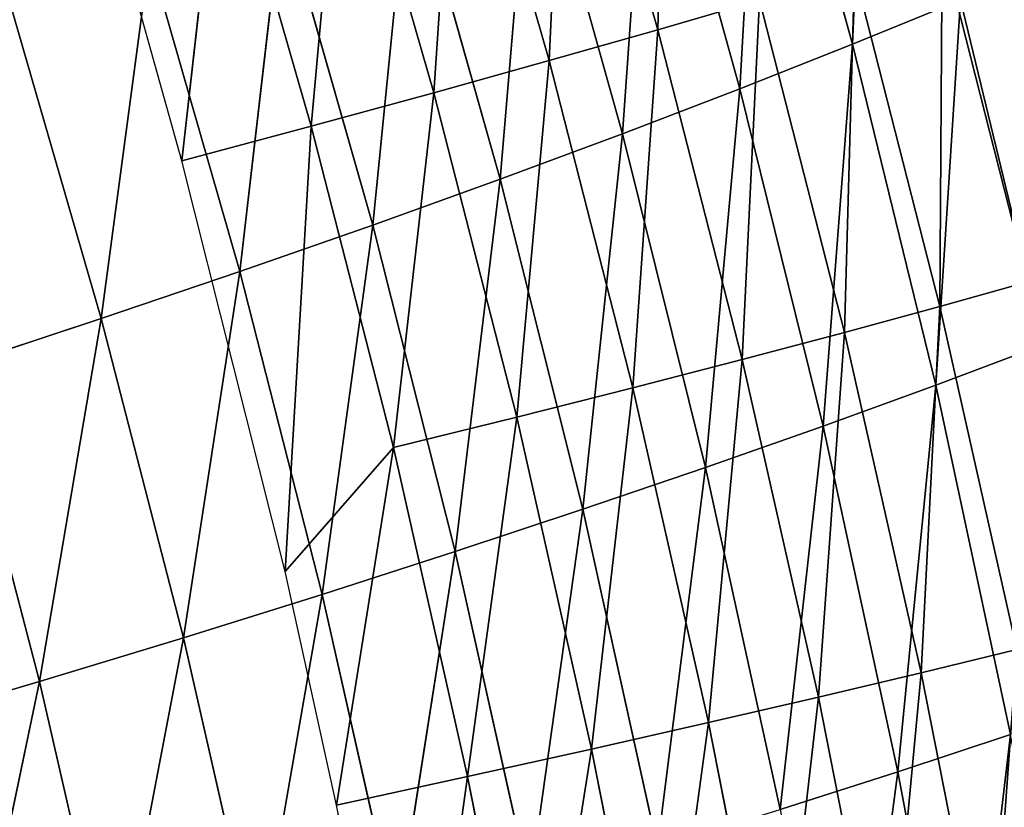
# Model space of a CAD drawing. Extents: x 0 to 500, y 0 to 390.
# Tile 864 of 1056: x 470 to 486, y 247 to 259. Entities that reach past the tile are written whole.
import ezdxf

# ---------------------------------------------------------------- set-up
doc = ezdxf.new("R2010")
doc.units = 0
doc.header["$LTSCALE"] = 25.4
doc.layers.get('0').update_dxf_attribs({"linetype": 'CONTINUOUS'})

# ---------------------------------------------------------------- blocks, each defined once
blk = doc.blocks.new('ATLANTA505_-_S_STL')
at = {"color": 0}
for p, q in [((483.319, 107.736, 130.894), (483.579, 111.769, 124.879)), ((483.319, 107.736, 130.894), (483.579, 111.769, 124.879)), ((485.03, 111.76, 130.196), (483.319, 107.736, 130.894)), ((485.03, 111.76, 130.196), (483.319, 107.736, 130.894)), ((484.637, 107.726, 136.292), (485.03, 111.76, 130.196)), ((484.637, 107.726, 136.292), (485.03, 111.76, 130.196)), ((484.637, 107.726, 136.292), (486.35, 111.752, 135.648)), ((484.637, 107.726, 136.292), (486.35, 111.752, 135.648)), ((486.35, 111.752, 135.648), (485.03, 111.76, 130.196)), ((486.35, 111.752, 135.648), (485.03, 111.76, 130.196)), ((481.535, 103.798, 131.599), (481.87, 107.748, 125.63)), ((481.535, 103.798, 131.599), (481.87, 107.748, 125.63)), ((483.319, 107.736, 130.894), (481.535, 103.798, 131.599)), ((483.319, 107.736, 130.894), (481.535, 103.798, 131.599)), ((483.319, 107.736, 130.894), (481.87, 107.748, 125.63)), ((483.319, 107.736, 130.894), (481.87, 107.748, 125.63)), ((482.851, 103.786, 136.941), (483.319, 107.736, 130.894)), ((482.851, 103.786, 136.941), (483.319, 107.736, 130.894)), ((482.851, 103.786, 136.941), (484.637, 107.726, 136.292)), ((482.851, 103.786, 136.941), (484.637, 107.726, 136.292)), ((484.637, 107.726, 136.292), (483.319, 107.736, 130.894)), ((484.637, 107.726, 136.292), (483.319, 107.736, 130.894)), ((484.036, 103.777, 142.415), (484.637, 107.726, 136.292)), ((484.036, 103.777, 142.415), (484.637, 107.726, 136.292)), ((485.823, 107.717, 141.824), (484.036, 103.777, 142.415)), ((485.823, 107.717, 141.824), (484.036, 103.777, 142.415)), ((485.823, 107.717, 141.824), (484.637, 107.726, 136.292)), ((485.823, 107.717, 141.824), (484.637, 107.726, 136.292)), ((485.09, 103.769, 148.021), (485.823, 107.717, 141.824)), ((485.09, 103.769, 148.021), (485.823, 107.717, 141.824)), ((479.676, 99.948, 132.31), (480.089, 103.811, 126.387)), ((479.676, 99.948, 132.31), (480.089, 103.811, 126.387)), ((481.535, 103.798, 131.599), (479.676, 99.948, 132.31)), ((481.535, 103.798, 131.599), (479.676, 99.948, 132.31)), ((481.535, 103.798, 131.599), (480.089, 103.811, 126.387)), ((481.535, 103.798, 131.599), (480.089, 103.811, 126.387)), ((480.989, 99.936, 137.597), (481.535, 103.798, 131.599)), ((480.989, 99.936, 137.597), (481.535, 103.798, 131.599)), ((480.989, 99.936, 137.597), (482.851, 103.786, 136.941)), ((480.989, 99.936, 137.597), (482.851, 103.786, 136.941)), ((482.851, 103.786, 136.941), (481.535, 103.798, 131.599)), ((482.851, 103.786, 136.941), (481.535, 103.798, 131.599)), ((482.172, 99.927, 143.013), (482.851, 103.786, 136.941)), ((482.172, 99.927, 143.013), (482.851, 103.786, 136.941)), ((484.036, 103.777, 142.415), (482.172, 99.927, 143.013)), ((484.036, 103.777, 142.415), (482.172, 99.927, 143.013)), ((484.036, 103.777, 142.415), (482.851, 103.786, 136.941)), ((484.036, 103.777, 142.415), (482.851, 103.786, 136.941)), ((483.225, 99.921, 148.557), (484.036, 103.777, 142.415)), ((483.225, 99.921, 148.557), (484.036, 103.777, 142.415)), ((485.09, 103.769, 148.021), (484.036, 103.777, 142.415)), ((485.09, 103.769, 148.021), (484.036, 103.777, 142.415)), ((477.737, 96.19, 133.03), (478.233, 99.962, 127.153)), ((477.737, 96.19, 133.03), (478.233, 99.962, 127.153)), ((479.676, 99.948, 132.31), (477.737, 96.19, 133.03)), ((479.676, 99.948, 132.31), (477.737, 96.19, 133.03)), ((479.676, 99.948, 132.31), (478.233, 99.962, 127.153)), ((479.676, 99.948, 132.31), (478.233, 99.962, 127.153)), ((479.048, 96.179, 138.259), (479.676, 99.948, 132.31)), ((479.048, 96.179, 138.259), (479.676, 99.948, 132.31)), ((479.048, 96.179, 138.259), (480.989, 99.936, 137.597)), ((479.048, 96.179, 138.259), (480.989, 99.936, 137.597)), ((480.989, 99.936, 137.597), (479.676, 99.948, 132.31)), ((480.989, 99.936, 137.597), (479.676, 99.948, 132.31)), ((480.23, 96.172, 143.616), (480.989, 99.936, 137.597)), ((480.23, 96.172, 143.616), (480.989, 99.936, 137.597)), ((482.172, 99.927, 143.013), (480.989, 99.936, 137.597)), ((482.172, 99.927, 143.013), (480.989, 99.936, 137.597)), ((475.717, 92.529, 133.757), (476.298, 96.204, 127.927)), ((475.717, 92.529, 133.757), (476.298, 96.204, 127.927)), ((477.737, 96.19, 133.03), (475.717, 92.529, 133.757)), ((477.737, 96.19, 133.03), (475.717, 92.529, 133.757)), ((477.737, 96.19, 133.03), (476.298, 96.204, 127.927)), ((477.737, 96.19, 133.03), (476.298, 96.204, 127.927)), ((477.025, 92.52, 138.929), (477.737, 96.19, 133.03)), ((477.025, 92.52, 138.929), (477.737, 96.19, 133.03)), ((477.025, 92.52, 138.929), (479.048, 96.179, 138.259)), ((477.025, 92.52, 138.929), (479.048, 96.179, 138.259)), ((479.048, 96.179, 138.259), (477.737, 96.19, 133.03)), ((479.048, 96.179, 138.259), (477.737, 96.19, 133.03)), ((478.206, 92.515, 144.225), (479.048, 96.179, 138.259)), ((478.206, 92.515, 144.225), (479.048, 96.179, 138.259)), ((480.23, 96.172, 143.616), (479.048, 96.179, 138.259)), ((480.23, 96.172, 143.616), (479.048, 96.179, 138.259)), ((473.612, 88.968, 134.493), (474.281, 92.542, 128.71)), ((473.612, 88.968, 134.493), (474.281, 92.542, 128.71)), ((475.717, 92.529, 133.757), (473.612, 88.968, 134.493)), ((475.717, 92.529, 133.757), (473.612, 88.968, 134.493)), ((475.717, 92.529, 133.757), (474.281, 92.542, 128.71)), ((475.717, 92.529, 133.757), (474.281, 92.542, 128.71)), ((474.918, 88.962, 139.606), (475.717, 92.529, 133.757)), ((474.918, 88.962, 139.606), (475.717, 92.529, 133.757)), ((474.918, 88.962, 139.606), (477.025, 92.52, 138.929)), ((474.918, 88.962, 139.606), (477.025, 92.52, 138.929)), ((477.025, 92.52, 138.929), (475.717, 92.529, 133.757)), ((477.025, 92.52, 138.929), (475.717, 92.529, 133.757)), ((476.097, 88.96, 144.842), (477.025, 92.52, 138.929)), ((476.097, 88.96, 144.842), (477.025, 92.52, 138.929)), ((478.206, 92.515, 144.225), (477.025, 92.52, 138.929)), ((478.206, 92.515, 144.225), (477.025, 92.52, 138.929)), ((471.418, 85.51, 135.238), (472.18, 88.979, 129.503)), ((471.418, 85.51, 135.238), (472.18, 88.979, 129.503)), ((473.612, 88.968, 134.493), (471.418, 85.51, 135.238)), ((473.612, 88.968, 134.493), (471.418, 85.51, 135.238)), ((473.612, 88.968, 134.493), (472.18, 88.979, 129.503)), ((473.612, 88.968, 134.493), (472.18, 88.979, 129.503)), ((472.722, 85.508, 140.292), (473.612, 88.968, 134.493)), ((472.722, 85.508, 140.292), (473.612, 88.968, 134.493)), ((472.722, 85.508, 140.292), (474.918, 88.962, 139.606)), ((472.722, 85.508, 140.292), (474.918, 88.962, 139.606)), ((474.918, 88.962, 139.606), (473.612, 88.968, 134.493)), ((474.918, 88.962, 139.606), (473.612, 88.968, 134.493)), ((473.899, 85.511, 145.465), (474.918, 88.962, 139.606)), ((473.899, 85.511, 145.465), (474.918, 88.962, 139.606)), ((476.097, 88.96, 144.842), (474.918, 88.962, 139.606)), ((476.097, 88.96, 144.842), (474.918, 88.962, 139.606)), ((471.418, 85.51, 135.238), (469.135, 82.161, 135.993)), ((471.418, 85.51, 135.238), (469.135, 82.161, 135.993)), ((471.418, 85.51, 135.238), (469.99, 85.518, 130.306)), ((471.418, 85.51, 135.238), (469.99, 85.518, 130.306)), ((470.436, 82.163, 140.986), (471.418, 85.51, 135.238)), ((470.436, 82.163, 140.986), (471.418, 85.51, 135.238)), ((470.436, 82.163, 140.986), (472.722, 85.508, 140.292)), ((470.436, 82.163, 140.986), (472.722, 85.508, 140.292)), ((472.722, 85.508, 140.292), (471.418, 85.51, 135.238)), ((472.722, 85.508, 140.292), (471.418, 85.51, 135.238)), ((471.613, 82.171, 146.096), (472.722, 85.508, 140.292)), ((471.613, 82.171, 146.096), (472.722, 85.508, 140.292)), ((473.899, 85.511, 145.465), (472.722, 85.508, 140.292)), ((473.899, 85.511, 145.465), (472.722, 85.508, 140.292)), ((468.059, 78.929, 141.689), (470.436, 82.163, 140.986)), ((468.059, 78.929, 141.689), (470.436, 82.163, 140.986)), ((470.436, 82.163, 140.986), (469.135, 82.161, 135.993)), ((470.436, 82.163, 140.986), (469.135, 82.161, 135.993)), ((469.235, 78.944, 146.735), (470.436, 82.163, 140.986)), ((469.235, 78.944, 146.735), (470.436, 82.163, 140.986)), ((471.613, 82.171, 146.096), (470.436, 82.163, 140.986)), ((471.613, 82.171, 146.096), (470.436, 82.163, 140.986)), ((486.097, 50.916, 134.656), (484.701, 43.549, 135.048)), ((486.097, 50.916, 134.656), (484.701, 43.549, 135.048)), ((486.097, 50.916, 134.656), (484.737, 50.911, 129.318)), ((486.097, 50.916, 134.656), (484.737, 50.911, 129.318)), ((484.701, 43.549, 135.048), (483.192, 36.21, 135.458)), ((484.701, 43.549, 135.048), (483.192, 36.21, 135.458)), ((483.348, 43.544, 129.746), (484.701, 43.549, 135.048)), ((483.348, 43.544, 129.746), (484.701, 43.549, 135.048)), ((485.923, 43.555, 140.477), (484.407, 36.215, 140.848)), ((485.923, 43.555, 140.477), (484.407, 36.215, 140.848)), ((484.701, 43.549, 135.048), (485.923, 43.555, 140.477)), ((484.701, 43.549, 135.048), (485.923, 43.555, 140.477)), ((481.847, 36.204, 130.195), (480.236, 28.895, 130.664)), ((481.847, 36.204, 130.195), (480.236, 28.895, 130.664)), ((483.192, 36.21, 135.458), (481.572, 28.9, 135.886)), ((483.192, 36.21, 135.458), (481.572, 28.9, 135.886)), ((483.192, 36.21, 135.458), (481.847, 36.204, 130.195)), ((483.192, 36.21, 135.458), (481.847, 36.204, 130.195)), ((484.407, 36.215, 140.848), (482.778, 28.905, 141.235)), ((484.407, 36.215, 140.848), (482.778, 28.905, 141.235)), ((484.407, 36.215, 140.848), (483.192, 36.21, 135.458)), ((484.407, 36.215, 140.848), (483.192, 36.21, 135.458)), ((485.492, 36.222, 146.365), (484.407, 36.215, 140.848)), ((485.492, 36.222, 146.365), (484.407, 36.215, 140.848)), ((480.236, 28.895, 130.664), (478.514, 21.618, 131.153)), ((480.236, 28.895, 130.664), (478.514, 21.618, 131.153)), ((478.771, 28.89, 125.569), (480.236, 28.895, 130.664)), ((478.771, 28.89, 125.569), (480.236, 28.895, 130.664)), ((481.572, 28.9, 135.886), (479.84, 21.622, 136.333)), ((481.572, 28.9, 135.886), (479.84, 21.622, 136.333)), ((480.236, 28.895, 130.664), (481.572, 28.9, 135.886)), ((480.236, 28.895, 130.664), (481.572, 28.9, 135.886)), ((482.778, 28.905, 141.235), (481.038, 21.627, 141.638)), ((482.778, 28.905, 141.235), (481.038, 21.627, 141.638)), ((481.572, 28.9, 135.886), (482.778, 28.905, 141.235)), ((481.572, 28.9, 135.886), (482.778, 28.905, 141.235)), ((482.778, 28.905, 141.235), (483.856, 28.911, 146.711)), ((482.778, 28.905, 141.235), (483.856, 28.911, 146.711)), ((478.514, 21.618, 131.153), (476.683, 14.377, 131.662)), ((478.514, 21.618, 131.153), (476.683, 14.377, 131.662)), ((478.514, 21.618, 131.153), (477.06, 21.614, 126.1)), ((478.514, 21.618, 131.153), (477.06, 21.614, 126.1)), ((479.84, 21.622, 136.333), (477.998, 14.38, 136.797)), ((479.84, 21.622, 136.333), (477.998, 14.38, 136.797)), ((479.84, 21.622, 136.333), (478.514, 21.618, 131.153)), ((479.84, 21.622, 136.333), (478.514, 21.618, 131.153)), ((481.038, 21.627, 141.638), (479.185, 14.384, 142.058)), ((481.038, 21.627, 141.638), (479.185, 14.384, 142.058)), ((481.038, 21.627, 141.638), (479.84, 21.622, 136.333)), ((481.038, 21.627, 141.638), (479.84, 21.622, 136.333)), ((482.107, 21.632, 147.07), (481.038, 21.627, 141.638)), ((482.107, 21.632, 147.07), (481.038, 21.627, 141.638)), ((476.683, 14.377, 131.662), (474.743, 7.173, 132.191)), ((476.683, 14.377, 131.662), (474.743, 7.173, 132.191)), ((475.242, 14.373, 126.653), (476.683, 14.377, 131.662)), ((475.242, 14.373, 126.653), (476.683, 14.377, 131.662)), ((477.998, 14.38, 136.797), (476.045, 7.175, 137.279)), ((477.998, 14.38, 136.797), (476.045, 7.175, 137.279)), ((476.683, 14.377, 131.662), (477.998, 14.38, 136.797)), ((476.683, 14.377, 131.662), (477.998, 14.38, 136.797)), ((479.185, 14.384, 142.058), (477.221, 7.177, 142.493)), ((479.185, 14.384, 142.058), (477.221, 7.177, 142.493)), ((477.998, 14.38, 136.797), (479.185, 14.384, 142.058)), ((477.998, 14.38, 136.797), (479.185, 14.384, 142.058)), ((479.185, 14.384, 142.058), (480.245, 14.387, 147.444)), ((479.185, 14.384, 142.058), (480.245, 14.387, 147.444)), ((475.146, 0.01, 142.944), (477.221, 7.177, 142.493)), ((475.146, 0.01, 142.944), (477.221, 7.177, 142.493)), ((476.045, 7.175, 137.279), (477.221, 7.177, 142.493)), ((476.045, 7.175, 137.279), (477.221, 7.177, 142.493)), ((476.32, 0.01, 148.989), (477.221, 7.177, 142.493)), ((476.32, 0.01, 148.989), (477.221, 7.177, 142.493)), ((477.221, 7.177, 142.493), (478.27, 7.179, 147.832)), ((477.221, 7.177, 142.493), (478.27, 7.179, 147.832)), ((472.695, 0.01, 132.739), (474.743, 7.173, 132.191)), ((472.695, 0.01, 132.739), (474.743, 7.173, 132.191)), ((472.695, 0.01, 132.739), (473.315, 7.171, 127.228)), ((472.695, 0.01, 132.739), (473.315, 7.171, 127.228)), ((473.315, 7.171, 127.228), (474.743, 7.173, 132.191)), ((473.315, 7.171, 127.228), (474.743, 7.173, 132.191)), ((474.328, 0.01, 139.244), (476.045, 7.175, 137.279)), ((474.328, 0.01, 139.244), (476.045, 7.175, 137.279)), ((474.328, 0.01, 139.244), (474.743, 7.173, 132.191)), ((474.328, 0.01, 139.244), (474.743, 7.173, 132.191)), ((474.743, 7.173, 132.191), (476.045, 7.175, 137.279)), ((474.743, 7.173, 132.191), (476.045, 7.175, 137.279)), ((475.146, 0.01, 142.944), (476.045, 7.175, 137.279)), ((475.146, 0.01, 142.944), (476.045, 7.175, 137.279)), ((472.695, 0.01, 132.739), (471.958, 0.01, 130.108)), ((474.328, 0.01, 139.244), (472.695, 0.01, 132.739)), ((475.146, 0.01, 142.944), (474.328, 0.01, 139.244)), ((476.32, 0.01, 148.989), (475.146, 0.01, 142.944))]:
    blk.add_line(p, q, dxfattribs=at)
mesh = blk.add_polyface(dxfattribs=at)
corners = [(486.672, 115.864, 129.504), (485.03, 111.76, 130.196), (486.35, 111.752, 135.648)]
mesh.append_faces([[corners[k] for k in face] for face in [(0, 1, 2)]], dxfattribs={"color": 0})
mesh = blk.add_polyface(dxfattribs=at)
corners = [(483.579, 111.769, 124.879), (481.87, 107.748, 125.63), (483.319, 107.736, 130.894)]
mesh.append_faces([[corners[k] for k in face] for face in [(0, 1, 2)]], dxfattribs={"color": 0})
mesh = blk.add_polyface(dxfattribs=at)
corners = [(483.579, 111.769, 124.879), (483.319, 107.736, 130.894), (485.03, 111.76, 130.196)]
mesh.append_faces([[corners[k] for k in face] for face in [(0, 1, 2)]], dxfattribs={"color": 0})
mesh = blk.add_polyface(dxfattribs=at)
corners = [(485.03, 111.76, 130.196), (483.319, 107.736, 130.894), (484.637, 107.726, 136.292)]
mesh.append_faces([[corners[k] for k in face] for face in [(0, 1, 2)]], dxfattribs={"color": 0})
mesh = blk.add_polyface(dxfattribs=at)
corners = [(485.03, 111.76, 130.196), (484.637, 107.726, 136.292), (486.35, 111.752, 135.648)]
mesh.append_faces([[corners[k] for k in face] for face in [(0, 1, 2)]], dxfattribs={"color": 0})
mesh = blk.add_polyface(dxfattribs=at)
corners = [(486.35, 111.752, 135.648), (484.637, 107.726, 136.292), (485.823, 107.717, 141.824)]
mesh.append_faces([[corners[k] for k in face] for face in [(0, 1, 2)]], dxfattribs={"color": 0})
mesh = blk.add_polyface(dxfattribs=at)
corners = [(481.87, 107.748, 125.63), (480.089, 103.811, 126.387), (481.535, 103.798, 131.599)]
mesh.append_faces([[corners[k] for k in face] for face in [(0, 1, 2)]], dxfattribs={"color": 0})
mesh = blk.add_polyface(dxfattribs=at)
corners = [(481.87, 107.748, 125.63), (481.535, 103.798, 131.599), (483.319, 107.736, 130.894)]
mesh.append_faces([[corners[k] for k in face] for face in [(0, 1, 2)]], dxfattribs={"color": 0})
mesh = blk.add_polyface(dxfattribs=at)
corners = [(483.319, 107.736, 130.894), (481.535, 103.798, 131.599), (482.851, 103.786, 136.941)]
mesh.append_faces([[corners[k] for k in face] for face in [(0, 1, 2)]], dxfattribs={"color": 0})
mesh = blk.add_polyface(dxfattribs=at)
corners = [(483.319, 107.736, 130.894), (482.851, 103.786, 136.941), (484.637, 107.726, 136.292)]
mesh.append_faces([[corners[k] for k in face] for face in [(0, 1, 2)]], dxfattribs={"color": 0})
mesh = blk.add_polyface(dxfattribs=at)
corners = [(484.637, 107.726, 136.292), (482.851, 103.786, 136.941), (484.036, 103.777, 142.415)]
mesh.append_faces([[corners[k] for k in face] for face in [(0, 1, 2)]], dxfattribs={"color": 0})
mesh = blk.add_polyface(dxfattribs=at)
corners = [(484.637, 107.726, 136.292), (484.036, 103.777, 142.415), (485.823, 107.717, 141.824)]
mesh.append_faces([[corners[k] for k in face] for face in [(0, 1, 2)]], dxfattribs={"color": 0})
mesh = blk.add_polyface(dxfattribs=at)
corners = [(485.823, 107.717, 141.824), (484.036, 103.777, 142.415), (485.09, 103.769, 148.021)]
mesh.append_faces([[corners[k] for k in face] for face in [(0, 1, 2)]], dxfattribs={"color": 0})
mesh = blk.add_polyface(dxfattribs=at)
corners = [(485.823, 107.717, 141.824), (485.09, 103.769, 148.021), (486.878, 107.71, 147.489)]
mesh.append_faces([[corners[k] for k in face] for face in [(0, 1, 2)]], dxfattribs={"color": 0})
mesh = blk.add_polyface(dxfattribs=at)
corners = [(480.089, 103.811, 126.387), (478.233, 99.962, 127.153), (479.676, 99.948, 132.31)]
mesh.append_faces([[corners[k] for k in face] for face in [(0, 1, 2)]], dxfattribs={"color": 0})
mesh = blk.add_polyface(dxfattribs=at)
corners = [(480.089, 103.811, 126.387), (479.676, 99.948, 132.31), (481.535, 103.798, 131.599)]
mesh.append_faces([[corners[k] for k in face] for face in [(0, 1, 2)]], dxfattribs={"color": 0})
mesh = blk.add_polyface(dxfattribs=at)
corners = [(481.535, 103.798, 131.599), (479.676, 99.948, 132.31), (480.989, 99.936, 137.597)]
mesh.append_faces([[corners[k] for k in face] for face in [(0, 1, 2)]], dxfattribs={"color": 0})
mesh = blk.add_polyface(dxfattribs=at)
corners = [(481.535, 103.798, 131.599), (480.989, 99.936, 137.597), (482.851, 103.786, 136.941)]
mesh.append_faces([[corners[k] for k in face] for face in [(0, 1, 2)]], dxfattribs={"color": 0})
mesh = blk.add_polyface(dxfattribs=at)
corners = [(482.851, 103.786, 136.941), (480.989, 99.936, 137.597), (482.172, 99.927, 143.013)]
mesh.append_faces([[corners[k] for k in face] for face in [(0, 1, 2)]], dxfattribs={"color": 0})
mesh = blk.add_polyface(dxfattribs=at)
corners = [(482.851, 103.786, 136.941), (482.172, 99.927, 143.013), (484.036, 103.777, 142.415)]
mesh.append_faces([[corners[k] for k in face] for face in [(0, 1, 2)]], dxfattribs={"color": 0})
mesh = blk.add_polyface(dxfattribs=at)
corners = [(484.036, 103.777, 142.415), (482.172, 99.927, 143.013), (483.225, 99.921, 148.557)]
mesh.append_faces([[corners[k] for k in face] for face in [(0, 1, 2)]], dxfattribs={"color": 0})
mesh = blk.add_polyface(dxfattribs=at)
corners = [(484.036, 103.777, 142.415), (483.225, 99.921, 148.557), (485.09, 103.769, 148.021)]
mesh.append_faces([[corners[k] for k in face] for face in [(0, 1, 2)]], dxfattribs={"color": 0})
mesh = blk.add_polyface(dxfattribs=at)
corners = [(478.233, 99.962, 127.153), (476.298, 96.204, 127.927), (477.737, 96.19, 133.03)]
mesh.append_faces([[corners[k] for k in face] for face in [(0, 1, 2)]], dxfattribs={"color": 0})
mesh = blk.add_polyface(dxfattribs=at)
corners = [(478.233, 99.962, 127.153), (477.737, 96.19, 133.03), (479.676, 99.948, 132.31)]
mesh.append_faces([[corners[k] for k in face] for face in [(0, 1, 2)]], dxfattribs={"color": 0})
mesh = blk.add_polyface(dxfattribs=at)
corners = [(479.676, 99.948, 132.31), (477.737, 96.19, 133.03), (479.048, 96.179, 138.259)]
mesh.append_faces([[corners[k] for k in face] for face in [(0, 1, 2)]], dxfattribs={"color": 0})
mesh = blk.add_polyface(dxfattribs=at)
corners = [(479.676, 99.948, 132.31), (479.048, 96.179, 138.259), (480.989, 99.936, 137.597)]
mesh.append_faces([[corners[k] for k in face] for face in [(0, 1, 2)]], dxfattribs={"color": 0})
mesh = blk.add_polyface(dxfattribs=at)
corners = [(480.989, 99.936, 137.597), (479.048, 96.179, 138.259), (480.23, 96.172, 143.616)]
mesh.append_faces([[corners[k] for k in face] for face in [(0, 1, 2)]], dxfattribs={"color": 0})
mesh = blk.add_polyface(dxfattribs=at)
corners = [(480.989, 99.936, 137.597), (480.23, 96.172, 143.616), (482.172, 99.927, 143.013)]
mesh.append_faces([[corners[k] for k in face] for face in [(0, 1, 2)]], dxfattribs={"color": 0})
mesh = blk.add_polyface(dxfattribs=at)
corners = [(476.298, 96.204, 127.927), (474.281, 92.542, 128.71), (475.717, 92.529, 133.757)]
mesh.append_faces([[corners[k] for k in face] for face in [(0, 1, 2)]], dxfattribs={"color": 0})
mesh = blk.add_polyface(dxfattribs=at)
corners = [(476.298, 96.204, 127.927), (475.717, 92.529, 133.757), (477.737, 96.19, 133.03)]
mesh.append_faces([[corners[k] for k in face] for face in [(0, 1, 2)]], dxfattribs={"color": 0})
mesh = blk.add_polyface(dxfattribs=at)
corners = [(477.737, 96.19, 133.03), (475.717, 92.529, 133.757), (477.025, 92.52, 138.929)]
mesh.append_faces([[corners[k] for k in face] for face in [(0, 1, 2)]], dxfattribs={"color": 0})
mesh = blk.add_polyface(dxfattribs=at)
corners = [(477.737, 96.19, 133.03), (477.025, 92.52, 138.929), (479.048, 96.179, 138.259)]
mesh.append_faces([[corners[k] for k in face] for face in [(0, 1, 2)]], dxfattribs={"color": 0})
mesh = blk.add_polyface(dxfattribs=at)
corners = [(479.048, 96.179, 138.259), (477.025, 92.52, 138.929), (478.206, 92.515, 144.225)]
mesh.append_faces([[corners[k] for k in face] for face in [(0, 1, 2)]], dxfattribs={"color": 0})
mesh = blk.add_polyface(dxfattribs=at)
corners = [(479.048, 96.179, 138.259), (478.206, 92.515, 144.225), (480.23, 96.172, 143.616)]
mesh.append_faces([[corners[k] for k in face] for face in [(0, 1, 2)]], dxfattribs={"color": 0})
mesh = blk.add_polyface(dxfattribs=at)
corners = [(474.281, 92.542, 128.71), (472.18, 88.979, 129.503), (473.612, 88.968, 134.493)]
mesh.append_faces([[corners[k] for k in face] for face in [(0, 1, 2)]], dxfattribs={"color": 0})
mesh = blk.add_polyface(dxfattribs=at)
corners = [(474.281, 92.542, 128.71), (473.612, 88.968, 134.493), (475.717, 92.529, 133.757)]
mesh.append_faces([[corners[k] for k in face] for face in [(0, 1, 2)]], dxfattribs={"color": 0})
mesh = blk.add_polyface(dxfattribs=at)
corners = [(475.717, 92.529, 133.757), (473.612, 88.968, 134.493), (474.918, 88.962, 139.606)]
mesh.append_faces([[corners[k] for k in face] for face in [(0, 1, 2)]], dxfattribs={"color": 0})
mesh = blk.add_polyface(dxfattribs=at)
corners = [(475.717, 92.529, 133.757), (474.918, 88.962, 139.606), (477.025, 92.52, 138.929)]
mesh.append_faces([[corners[k] for k in face] for face in [(0, 1, 2)]], dxfattribs={"color": 0})
mesh = blk.add_polyface(dxfattribs=at)
corners = [(477.025, 92.52, 138.929), (474.918, 88.962, 139.606), (476.097, 88.96, 144.842)]
mesh.append_faces([[corners[k] for k in face] for face in [(0, 1, 2)]], dxfattribs={"color": 0})
mesh = blk.add_polyface(dxfattribs=at)
corners = [(477.025, 92.52, 138.929), (476.097, 88.96, 144.842), (478.206, 92.515, 144.225)]
mesh.append_faces([[corners[k] for k in face] for face in [(0, 1, 2)]], dxfattribs={"color": 0})
mesh = blk.add_polyface(dxfattribs=at)
corners = [(472.18, 88.979, 129.503), (469.99, 85.518, 130.306), (471.418, 85.51, 135.238)]
mesh.append_faces([[corners[k] for k in face] for face in [(0, 1, 2)]], dxfattribs={"color": 0})
mesh = blk.add_polyface(dxfattribs=at)
corners = [(472.18, 88.979, 129.503), (471.418, 85.51, 135.238), (473.612, 88.968, 134.493)]
mesh.append_faces([[corners[k] for k in face] for face in [(0, 1, 2)]], dxfattribs={"color": 0})
mesh = blk.add_polyface(dxfattribs=at)
corners = [(473.612, 88.968, 134.493), (471.418, 85.51, 135.238), (472.722, 85.508, 140.292)]
mesh.append_faces([[corners[k] for k in face] for face in [(0, 1, 2)]], dxfattribs={"color": 0})
mesh = blk.add_polyface(dxfattribs=at)
corners = [(473.612, 88.968, 134.493), (472.722, 85.508, 140.292), (474.918, 88.962, 139.606)]
mesh.append_faces([[corners[k] for k in face] for face in [(0, 1, 2)]], dxfattribs={"color": 0})
mesh = blk.add_polyface(dxfattribs=at)
corners = [(474.918, 88.962, 139.606), (472.722, 85.508, 140.292), (473.899, 85.511, 145.465)]
mesh.append_faces([[corners[k] for k in face] for face in [(0, 1, 2)]], dxfattribs={"color": 0})
mesh = blk.add_polyface(dxfattribs=at)
corners = [(474.918, 88.962, 139.606), (473.899, 85.511, 145.465), (476.097, 88.96, 144.842)]
mesh.append_faces([[corners[k] for k in face] for face in [(0, 1, 2)]], dxfattribs={"color": 0})
mesh = blk.add_polyface(dxfattribs=at)
corners = [(469.99, 85.518, 130.306), (469.135, 82.161, 135.993), (471.418, 85.51, 135.238)]
mesh.append_faces([[corners[k] for k in face] for face in [(0, 1, 2)]], dxfattribs={"color": 0})
mesh = blk.add_polyface(dxfattribs=at)
corners = [(471.418, 85.51, 135.238), (469.135, 82.161, 135.993), (470.436, 82.163, 140.986)]
mesh.append_faces([[corners[k] for k in face] for face in [(0, 1, 2)]], dxfattribs={"color": 0})
mesh = blk.add_polyface(dxfattribs=at)
corners = [(471.418, 85.51, 135.238), (470.436, 82.163, 140.986), (472.722, 85.508, 140.292)]
mesh.append_faces([[corners[k] for k in face] for face in [(0, 1, 2)]], dxfattribs={"color": 0})
mesh = blk.add_polyface(dxfattribs=at)
corners = [(472.722, 85.508, 140.292), (470.436, 82.163, 140.986), (471.613, 82.171, 146.096)]
mesh.append_faces([[corners[k] for k in face] for face in [(0, 1, 2)]], dxfattribs={"color": 0})
mesh = blk.add_polyface(dxfattribs=at)
corners = [(473.899, 85.511, 145.465), (472.722, 85.508, 140.292), (471.613, 82.171, 146.096)]
mesh.append_faces([[corners[k] for k in face] for face in [(0, 1, 2)]], dxfattribs={"color": 0})
mesh = blk.add_polyface(dxfattribs=at)
corners = [(470.436, 82.163, 140.986), (469.135, 82.161, 135.993), (468.059, 78.929, 141.689)]
mesh.append_faces([[corners[k] for k in face] for face in [(0, 1, 2)]], dxfattribs={"color": 0})
mesh = blk.add_polyface(dxfattribs=at)
corners = [(470.436, 82.163, 140.986), (468.059, 78.929, 141.689), (469.235, 78.944, 146.735)]
mesh.append_faces([[corners[k] for k in face] for face in [(0, 1, 2)]], dxfattribs={"color": 0})
mesh = blk.add_polyface(dxfattribs=at)
corners = [(471.613, 82.171, 146.096), (470.436, 82.163, 140.986), (469.235, 78.944, 146.735)]
mesh.append_faces([[corners[k] for k in face] for face in [(0, 1, 2)]], dxfattribs={"color": 0})
mesh = blk.add_polyface(dxfattribs=at)
corners = [(486.015, 58.303, 128.909), (486.097, 50.916, 134.656), (484.737, 50.911, 129.318), (487.381, 58.308, 134.282)]
mesh.append_faces([[corners[k] for k in face] for face in [(0, 1, 2), (1, 0, 3)]], dxfattribs={"vtx0": -1, "color": 0})
mesh = blk.add_polyface(dxfattribs=at)
corners = [(484.737, 50.911, 129.318), (484.701, 43.549, 135.048), (483.348, 43.544, 129.746), (486.097, 50.916, 134.656)]
mesh.append_faces([[corners[k] for k in face] for face in [(0, 1, 2), (1, 0, 3)]], dxfattribs={"vtx0": -1, "color": 0})
mesh = blk.add_polyface(dxfattribs=at)
corners = [(486.097, 50.916, 134.656), (485.923, 43.555, 140.477), (484.701, 43.549, 135.048), (487.325, 50.922, 140.122)]
mesh.append_faces([[corners[k] for k in face] for face in [(0, 1, 2), (1, 0, 3)]], dxfattribs={"vtx0": -1, "color": 0})
mesh = blk.add_polyface(dxfattribs=at)
corners = [(483.348, 43.544, 129.746), (483.192, 36.21, 135.458), (481.847, 36.204, 130.195), (484.701, 43.549, 135.048)]
mesh.append_faces([[corners[k] for k in face] for face in [(0, 1, 2), (1, 0, 3)]], dxfattribs={"vtx0": -1, "color": 0})
mesh = blk.add_polyface(dxfattribs=at)
corners = [(484.701, 43.549, 135.048), (484.407, 36.215, 140.848), (483.192, 36.21, 135.458), (485.923, 43.555, 140.477)]
mesh.append_faces([[corners[k] for k in face] for face in [(0, 1, 2), (1, 0, 3)]], dxfattribs={"vtx0": -1, "color": 0})
mesh = blk.add_polyface(dxfattribs=at)
corners = [(485.923, 43.555, 140.477), (485.492, 36.222, 146.365), (484.407, 36.215, 140.848), (487.014, 43.561, 146.034)]
mesh.append_faces([[corners[k] for k in face] for face in [(0, 1, 2), (1, 0, 3)]], dxfattribs={"vtx0": -1, "color": 0})
mesh = blk.add_polyface(dxfattribs=at)
corners = [(480.372, 36.199, 125.06), (480.236, 28.895, 130.664), (478.771, 28.89, 125.569), (481.847, 36.204, 130.195)]
mesh.append_faces([[corners[k] for k in face] for face in [(0, 1, 2), (1, 0, 3)]], dxfattribs={"vtx0": -1, "color": 0})
mesh = blk.add_polyface(dxfattribs=at)
corners = [(481.847, 36.204, 130.195), (481.572, 28.9, 135.886), (480.236, 28.895, 130.664), (483.192, 36.21, 135.458)]
mesh.append_faces([[corners[k] for k in face] for face in [(0, 1, 2), (1, 0, 3)]], dxfattribs={"vtx0": -1, "color": 0})
mesh = blk.add_polyface(dxfattribs=at)
corners = [(483.192, 36.21, 135.458), (482.778, 28.905, 141.235), (481.572, 28.9, 135.886), (484.407, 36.215, 140.848)]
mesh.append_faces([[corners[k] for k in face] for face in [(0, 1, 2), (1, 0, 3)]], dxfattribs={"vtx0": -1, "color": 0})
mesh = blk.add_polyface(dxfattribs=at)
corners = [(484.407, 36.215, 140.848), (483.856, 28.911, 146.711), (482.778, 28.905, 141.235), (485.492, 36.222, 146.365)]
mesh.append_faces([[corners[k] for k in face] for face in [(0, 1, 2), (1, 0, 3)]], dxfattribs={"vtx0": -1, "color": 0})
mesh = blk.add_polyface(dxfattribs=at)
corners = [(478.771, 28.89, 125.569), (478.514, 21.618, 131.153), (477.06, 21.614, 126.1), (480.236, 28.895, 130.664)]
mesh.append_faces([[corners[k] for k in face] for face in [(0, 1, 2), (1, 0, 3)]], dxfattribs={"vtx0": -1, "color": 0})
mesh = blk.add_polyface(dxfattribs=at)
corners = [(480.236, 28.895, 130.664), (479.84, 21.622, 136.333), (478.514, 21.618, 131.153), (481.572, 28.9, 135.886)]
mesh.append_faces([[corners[k] for k in face] for face in [(0, 1, 2), (1, 0, 3)]], dxfattribs={"vtx0": -1, "color": 0})
mesh = blk.add_polyface(dxfattribs=at)
corners = [(481.572, 28.9, 135.886), (481.038, 21.627, 141.638), (479.84, 21.622, 136.333), (482.778, 28.905, 141.235)]
mesh.append_faces([[corners[k] for k in face] for face in [(0, 1, 2), (1, 0, 3)]], dxfattribs={"vtx0": -1, "color": 0})
mesh = blk.add_polyface(dxfattribs=at)
corners = [(482.778, 28.905, 141.235), (482.107, 21.632, 147.07), (481.038, 21.627, 141.638), (483.856, 28.911, 146.711)]
mesh.append_faces([[corners[k] for k in face] for face in [(0, 1, 2), (1, 0, 3)]], dxfattribs={"vtx0": -1, "color": 0})
mesh = blk.add_polyface(dxfattribs=at)
corners = [(477.06, 21.614, 126.1), (476.683, 14.377, 131.662), (475.242, 14.373, 126.653), (478.514, 21.618, 131.153)]
mesh.append_faces([[corners[k] for k in face] for face in [(0, 1, 2), (1, 0, 3)]], dxfattribs={"vtx0": -1, "color": 0})
mesh = blk.add_polyface(dxfattribs=at)
corners = [(478.514, 21.618, 131.153), (477.998, 14.38, 136.797), (476.683, 14.377, 131.662), (479.84, 21.622, 136.333)]
mesh.append_faces([[corners[k] for k in face] for face in [(0, 1, 2), (1, 0, 3)]], dxfattribs={"vtx0": -1, "color": 0})
mesh = blk.add_polyface(dxfattribs=at)
corners = [(479.84, 21.622, 136.333), (479.185, 14.384, 142.058), (477.998, 14.38, 136.797), (481.038, 21.627, 141.638)]
mesh.append_faces([[corners[k] for k in face] for face in [(0, 1, 2), (1, 0, 3)]], dxfattribs={"vtx0": -1, "color": 0})
mesh = blk.add_polyface(dxfattribs=at)
corners = [(481.038, 21.627, 141.638), (480.245, 14.387, 147.444), (479.185, 14.384, 142.058), (482.107, 21.632, 147.07)]
mesh.append_faces([[corners[k] for k in face] for face in [(0, 1, 2), (1, 0, 3)]], dxfattribs={"vtx0": -1, "color": 0})
mesh = blk.add_polyface(dxfattribs=at)
corners = [(475.242, 14.373, 126.653), (474.743, 7.173, 132.191), (473.315, 7.171, 127.228), (476.683, 14.377, 131.662)]
mesh.append_faces([[corners[k] for k in face] for face in [(0, 1, 2), (1, 0, 3)]], dxfattribs={"vtx0": -1, "color": 0})
mesh = blk.add_polyface(dxfattribs=at)
corners = [(476.683, 14.377, 131.662), (476.045, 7.175, 137.279), (474.743, 7.173, 132.191), (477.998, 14.38, 136.797)]
mesh.append_faces([[corners[k] for k in face] for face in [(0, 1, 2), (1, 0, 3)]], dxfattribs={"vtx0": -1, "color": 0})
mesh = blk.add_polyface(dxfattribs=at)
corners = [(477.998, 14.38, 136.797), (477.221, 7.177, 142.493), (476.045, 7.175, 137.279), (479.185, 14.384, 142.058)]
mesh.append_faces([[corners[k] for k in face] for face in [(0, 1, 2), (1, 0, 3)]], dxfattribs={"vtx0": -1, "color": 0})
mesh = blk.add_polyface(dxfattribs=at)
corners = [(479.185, 14.384, 142.058), (478.27, 7.179, 147.832), (477.221, 7.177, 142.493), (480.245, 14.387, 147.444)]
mesh.append_faces([[corners[k] for k in face] for face in [(0, 1, 2), (1, 0, 3)]], dxfattribs={"vtx0": -1, "color": 0})
mesh = blk.add_polyface(dxfattribs=at)
corners = [(477.221, 7.177, 142.493), (476.32, 0.01, 148.989), (475.146, 0.01, 142.944)]
mesh.append_faces([[corners[k] for k in face] for face in [(0, 1, 2)]], dxfattribs={"color": 0})
mesh = blk.add_polyface(dxfattribs=at)
corners = [(477.221, 7.177, 142.493), (475.146, 0.01, 142.944), (476.045, 7.175, 137.279)]
mesh.append_faces([[corners[k] for k in face] for face in [(0, 1, 2)]], dxfattribs={"color": 0})
mesh = blk.add_polyface(dxfattribs=at)
corners = [(478.27, 7.179, 147.832), (476.32, 0.01, 148.989), (477.221, 7.177, 142.493)]
mesh.append_faces([[corners[k] for k in face] for face in [(0, 1, 2)]], dxfattribs={"color": 0})
mesh = blk.add_polyface(dxfattribs=at)
corners = [(473.315, 7.171, 127.228), (472.695, 0.01, 132.739), (471.958, 0.01, 130.108)]
mesh.append_faces([[corners[k] for k in face] for face in [(0, 1, 2)]], dxfattribs={"color": 0})
mesh = blk.add_polyface(dxfattribs=at)
corners = [(474.743, 7.173, 132.191), (474.328, 0.01, 139.244), (472.695, 0.01, 132.739)]
mesh.append_faces([[corners[k] for k in face] for face in [(0, 1, 2)]], dxfattribs={"color": 0})
mesh = blk.add_polyface(dxfattribs=at)
corners = [(474.743, 7.173, 132.191), (472.695, 0.01, 132.739), (473.315, 7.171, 127.228)]
mesh.append_faces([[corners[k] for k in face] for face in [(0, 1, 2)]], dxfattribs={"color": 0})
mesh = blk.add_polyface(dxfattribs=at)
corners = [(476.045, 7.175, 137.279), (475.146, 0.01, 142.944), (474.328, 0.01, 139.244)]
mesh.append_faces([[corners[k] for k in face] for face in [(0, 1, 2)]], dxfattribs={"color": 0})
mesh = blk.add_polyface(dxfattribs=at)
corners = [(476.045, 7.175, 137.279), (474.328, 0.01, 139.244), (474.743, 7.173, 132.191)]
mesh.append_faces([[corners[k] for k in face] for face in [(0, 1, 2)]], dxfattribs={"color": 0})

msp = doc.modelspace()

# ---------------------------------------------------------------- block references
at = {"color": 254, "extrusion": (0, -1, 1.11022e-16)}
msp.add_blockref('ATLANTA505_-_S_STL', (-0.149, -0.01, -389.852), dxfattribs=at)

doc.saveas('drawing.dxf')
